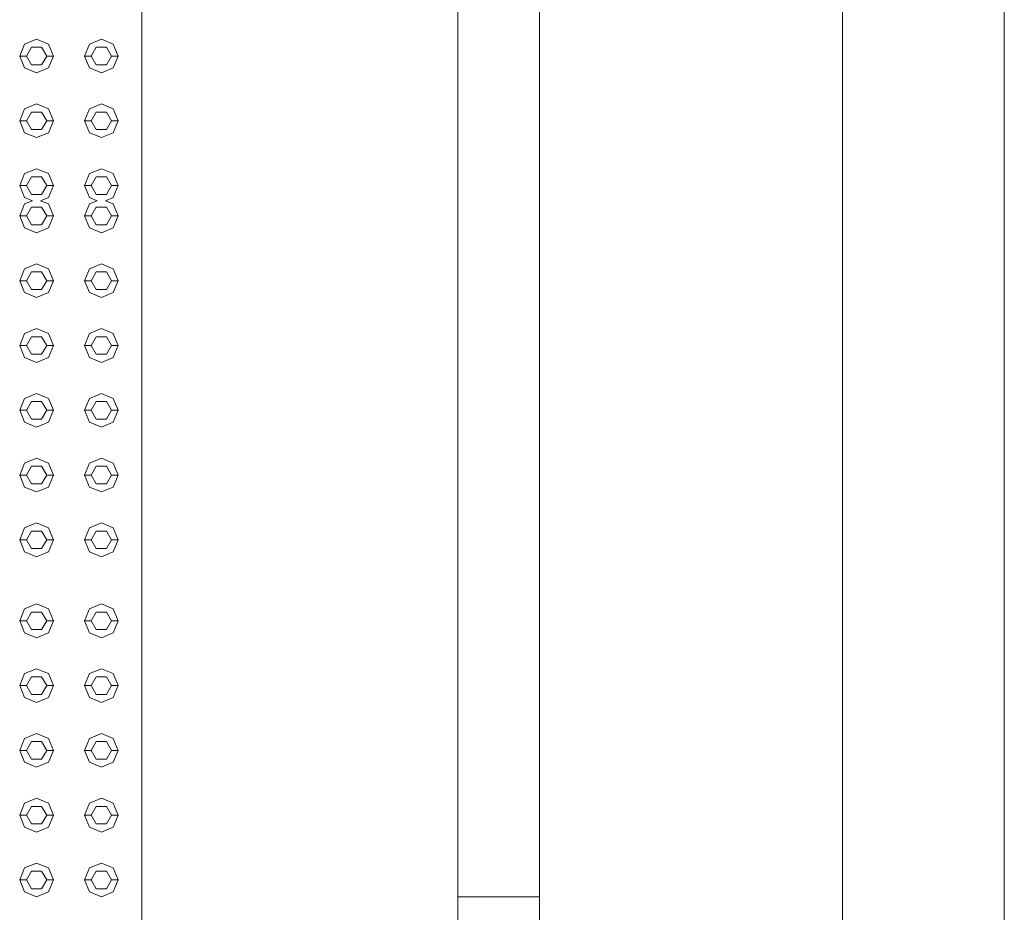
# Model space of a CAD drawing. Header units: millimetres. Extents: x 2 to 902, y -447 to 199.
# Tile 744 of 1056: x 27.45 to 28.91, y 173.1 to 174.42. Entities that reach past the tile are written whole.
import ezdxf

# ---------------------------------------------------------------- set-up
doc = ezdxf.new("R2010")
doc.units = ezdxf.units.MM
doc.header["$MEASUREMENT"] = 0
for name, color, linetype, lineweight in [('IFC-Elemento construtivo genérico-Contorno', 253, 'Continuous', 5), ('IFC-Laje-Contorno', 134, 'Continuous', 5), ('IFC-Porta-Contorno', 142, 'Continuous', 5), ('IFC-Viga-Contorno', 66, 'Continuous', 5)]:
    doc.layers.add(name, color=color, linetype=linetype, lineweight=lineweight)

msp = doc.modelspace()

# ---------------------------------------------------------------- linework, layer by layer
at = {"layer": 'IFC-Elemento construtivo genérico-Contorno', "color": 7, "lineweight": 5}
for p, q in [((27.4477, 174.3701), (27.455, 174.3878)), ((27.4477, 174.3701), (27.455, 174.3878)), ((27.455, 174.3878), (27.4727, 174.3951)), ((27.455, 174.3878), (27.4727, 174.3951)), ((27.4727, 174.3951), (27.4904, 174.3878)), ((27.4727, 174.3951), (27.4904, 174.3878)), ((27.4904, 174.3878), (27.4977, 174.3701)), ((27.4904, 174.3878), (27.4977, 174.3701)), ((27.5437, 174.3701), (27.551, 174.3878)), ((27.5437, 174.3701), (27.551, 174.3878)), ((27.551, 174.3878), (27.5687, 174.3951)), ((27.551, 174.3878), (27.5687, 174.3951)), ((27.5687, 174.3951), (27.5864, 174.3878)), ((27.5687, 174.3951), (27.5864, 174.3878)), ((27.5864, 174.3878), (27.5937, 174.3701)), ((27.5864, 174.3878), (27.5937, 174.3701)), ((27.4577, 174.3701), (27.4652, 174.3831)), ((27.4577, 174.3701), (27.4652, 174.3831)), ((27.4652, 174.3831), (27.4802, 174.3831)), ((27.4652, 174.3831), (27.4802, 174.3831)), ((27.4802, 174.3831), (27.4877, 174.3701)), ((27.4802, 174.3831), (27.4877, 174.3701)), ((27.5537, 174.3701), (27.5612, 174.3831)), ((27.5537, 174.3701), (27.5612, 174.3831)), ((27.5612, 174.3831), (27.5762, 174.3831)), ((27.5612, 174.3831), (27.5762, 174.3831)), ((27.5762, 174.3831), (27.5837, 174.3701)), ((27.5762, 174.3831), (27.5837, 174.3701)), ((27.4477, 174.3701), (27.4577, 174.3701)), ((27.4477, 174.3701), (27.455, 174.3525)), ((27.4477, 174.3701), (27.4577, 174.3701)), ((27.4477, 174.3701), (27.455, 174.3525)), ((27.4577, 174.3701), (27.4652, 174.3571)), ((27.4577, 174.3701), (27.4652, 174.3571)), ((27.4802, 174.3571), (27.4877, 174.3701)), ((27.4802, 174.3571), (27.4877, 174.3701)), ((27.4877, 174.3701), (27.4977, 174.3701)), ((27.4877, 174.3701), (27.4977, 174.3701)), ((27.4904, 174.3525), (27.4977, 174.3701)), ((27.4904, 174.3525), (27.4977, 174.3701)), ((27.5437, 174.3701), (27.5537, 174.3701)), ((27.5437, 174.3701), (27.551, 174.3525)), ((27.5437, 174.3701), (27.5537, 174.3701)), ((27.5437, 174.3701), (27.551, 174.3525)), ((27.5537, 174.3701), (27.5612, 174.3571)), ((27.5537, 174.3701), (27.5612, 174.3571)), ((27.5762, 174.3571), (27.5837, 174.3701)), ((27.5762, 174.3571), (27.5837, 174.3701)), ((27.5837, 174.3701), (27.5937, 174.3701)), ((27.5837, 174.3701), (27.5937, 174.3701)), ((27.5864, 174.3525), (27.5937, 174.3701)), ((27.5864, 174.3525), (27.5937, 174.3701)), ((27.455, 174.3525), (27.4727, 174.3451)), ((27.455, 174.3525), (27.4727, 174.3451)), ((27.4652, 174.3571), (27.4802, 174.3571)), ((27.4652, 174.3571), (27.4802, 174.3571)), ((27.4727, 174.3451), (27.4904, 174.3525)), ((27.4727, 174.3451), (27.4904, 174.3525)), ((27.551, 174.3525), (27.5687, 174.3451)), ((27.551, 174.3525), (27.5687, 174.3451)), ((27.5612, 174.3571), (27.5762, 174.3571)), ((27.5612, 174.3571), (27.5762, 174.3571)), ((27.5687, 174.3451), (27.5864, 174.3525)), ((27.5687, 174.3451), (27.5864, 174.3525)), ((27.4477, 174.2741), (27.455, 174.2918)), ((27.4477, 174.2741), (27.455, 174.2918)), ((27.455, 174.2918), (27.4727, 174.2991)), ((27.455, 174.2918), (27.4727, 174.2991)), ((27.4577, 174.2741), (27.4652, 174.2871)), ((27.4577, 174.2741), (27.4652, 174.2871)), ((27.4652, 174.2871), (27.4802, 174.2871)), ((27.4652, 174.2871), (27.4802, 174.2871)), ((27.4727, 174.2991), (27.4904, 174.2918)), ((27.4727, 174.2991), (27.4904, 174.2918)), ((27.4802, 174.2871), (27.4877, 174.2741)), ((27.4802, 174.2871), (27.4877, 174.2741)), ((27.4904, 174.2918), (27.4977, 174.2741)), ((27.4904, 174.2918), (27.4977, 174.2741)), ((27.5437, 174.2741), (27.551, 174.2918)), ((27.5437, 174.2741), (27.551, 174.2918)), ((27.551, 174.2918), (27.5687, 174.2991)), ((27.551, 174.2918), (27.5687, 174.2991)), ((27.5537, 174.2741), (27.5612, 174.2871)), ((27.5537, 174.2741), (27.5612, 174.2871)), ((27.5612, 174.2871), (27.5762, 174.2871)), ((27.5612, 174.2871), (27.5762, 174.2871)), ((27.5687, 174.2991), (27.5864, 174.2918)), ((27.5687, 174.2991), (27.5864, 174.2918)), ((27.5762, 174.2871), (27.5837, 174.2741)), ((27.5762, 174.2871), (27.5837, 174.2741)), ((27.5864, 174.2918), (27.5937, 174.2741)), ((27.5864, 174.2918), (27.5937, 174.2741)), ((27.4477, 174.2741), (27.4577, 174.2741)), ((27.4477, 174.2741), (27.455, 174.2564)), ((27.4477, 174.2741), (27.4577, 174.2741)), ((27.4477, 174.2741), (27.455, 174.2564)), ((27.4577, 174.2741), (27.4652, 174.2611)), ((27.4577, 174.2741), (27.4652, 174.2611)), ((27.4802, 174.2611), (27.4877, 174.2741)), ((27.4802, 174.2611), (27.4877, 174.2741)), ((27.4877, 174.2741), (27.4977, 174.2741)), ((27.4877, 174.2741), (27.4977, 174.2741)), ((27.4904, 174.2564), (27.4977, 174.2741)), ((27.4904, 174.2564), (27.4977, 174.2741)), ((27.5437, 174.2741), (27.5537, 174.2741)), ((27.5437, 174.2741), (27.551, 174.2564)), ((27.5437, 174.2741), (27.5537, 174.2741)), ((27.5437, 174.2741), (27.551, 174.2564)), ((27.5537, 174.2741), (27.5612, 174.2611)), ((27.5537, 174.2741), (27.5612, 174.2611)), ((27.5762, 174.2611), (27.5837, 174.2741)), ((27.5762, 174.2611), (27.5837, 174.2741)), ((27.5837, 174.2741), (27.5937, 174.2741)), ((27.5837, 174.2741), (27.5937, 174.2741)), ((27.5864, 174.2564), (27.5937, 174.2741)), ((27.5864, 174.2564), (27.5937, 174.2741)), ((27.455, 174.2564), (27.4727, 174.2491)), ((27.455, 174.2564), (27.4727, 174.2491)), ((27.4652, 174.2611), (27.4802, 174.2611)), ((27.4652, 174.2611), (27.4802, 174.2611)), ((27.4727, 174.2491), (27.4904, 174.2564)), ((27.4727, 174.2491), (27.4904, 174.2564)), ((27.551, 174.2564), (27.5687, 174.2491)), ((27.551, 174.2564), (27.5687, 174.2491)), ((27.5612, 174.2611), (27.5762, 174.2611)), ((27.5612, 174.2611), (27.5762, 174.2611)), ((27.5687, 174.2491), (27.5864, 174.2564)), ((27.5687, 174.2491), (27.5864, 174.2564)), ((27.455, 174.1958), (27.4727, 174.2031)), ((27.455, 174.1958), (27.4727, 174.2031)), ((27.4727, 174.2031), (27.4904, 174.1958)), ((27.4727, 174.2031), (27.4904, 174.1958)), ((27.551, 174.1958), (27.5687, 174.2031)), ((27.551, 174.1958), (27.5687, 174.2031)), ((27.5687, 174.2031), (27.5864, 174.1958)), ((27.5687, 174.2031), (27.5864, 174.1958)), ((27.4477, 174.1781), (27.455, 174.1958)), ((27.4477, 174.1781), (27.455, 174.1958)), ((27.4577, 174.1781), (27.4652, 174.1911)), ((27.4577, 174.1781), (27.4652, 174.1911)), ((27.4652, 174.1911), (27.4802, 174.1911)), ((27.4652, 174.1911), (27.4802, 174.1911)), ((27.4802, 174.1911), (27.4877, 174.1781)), ((27.4802, 174.1911), (27.4877, 174.1781)), ((27.4904, 174.1958), (27.4977, 174.1781)), ((27.4904, 174.1958), (27.4977, 174.1781)), ((27.5437, 174.1781), (27.551, 174.1958)), ((27.5437, 174.1781), (27.551, 174.1958)), ((27.5537, 174.1781), (27.5612, 174.1911)), ((27.5537, 174.1781), (27.5612, 174.1911)), ((27.5612, 174.1911), (27.5762, 174.1911)), ((27.5612, 174.1911), (27.5762, 174.1911)), ((27.5762, 174.1911), (27.5837, 174.1781)), ((27.5762, 174.1911), (27.5837, 174.1781)), ((27.5864, 174.1958), (27.5937, 174.1781)), ((27.5864, 174.1958), (27.5937, 174.1781)), ((27.4477, 174.1781), (27.4577, 174.1781)), ((27.4477, 174.1781), (27.455, 174.1605)), ((27.4477, 174.1781), (27.4577, 174.1781)), ((27.4477, 174.1781), (27.455, 174.1605)), ((27.4577, 174.1781), (27.4652, 174.1651)), ((27.4577, 174.1781), (27.4652, 174.1651)), ((27.4802, 174.1651), (27.4877, 174.1781)), ((27.4802, 174.1651), (27.4877, 174.1781)), ((27.4877, 174.1781), (27.4977, 174.1781)), ((27.4877, 174.1781), (27.4977, 174.1781)), ((27.4904, 174.1605), (27.4977, 174.1781)), ((27.4904, 174.1605), (27.4977, 174.1781)), ((27.5437, 174.1781), (27.5537, 174.1781)), ((27.5437, 174.1781), (27.551, 174.1605)), ((27.5437, 174.1781), (27.5537, 174.1781)), ((27.5437, 174.1781), (27.551, 174.1605)), ((27.5537, 174.1781), (27.5612, 174.1651)), ((27.5537, 174.1781), (27.5612, 174.1651)), ((27.5762, 174.1651), (27.5837, 174.1781)), ((27.5762, 174.1651), (27.5837, 174.1781)), ((27.5837, 174.1781), (27.5937, 174.1781)), ((27.5837, 174.1781), (27.5937, 174.1781)), ((27.5864, 174.1605), (27.5937, 174.1781)), ((27.5864, 174.1605), (27.5937, 174.1781)), ((27.455, 174.1605), (27.4667, 174.1556)), ((27.455, 174.1605), (27.4667, 174.1556)), ((27.455, 174.1508), (27.4667, 174.1556)), ((27.455, 174.1508), (27.4667, 174.1556)), ((27.4652, 174.1651), (27.4802, 174.1651)), ((27.4652, 174.1651), (27.4802, 174.1651)), ((27.4787, 174.1556), (27.4904, 174.1605)), ((27.4787, 174.1556), (27.4904, 174.1605)), ((27.4787, 174.1556), (27.4904, 174.1508)), ((27.4787, 174.1556), (27.4904, 174.1508)), ((27.551, 174.1605), (27.5627, 174.1556)), ((27.551, 174.1605), (27.5627, 174.1556)), ((27.551, 174.1508), (27.5627, 174.1556)), ((27.551, 174.1508), (27.5627, 174.1556)), ((27.5612, 174.1651), (27.5762, 174.1651)), ((27.5612, 174.1651), (27.5762, 174.1651)), ((27.5747, 174.1556), (27.5864, 174.1605)), ((27.5747, 174.1556), (27.5864, 174.1605)), ((27.5747, 174.1556), (27.5864, 174.1508)), ((27.5747, 174.1556), (27.5864, 174.1508)), ((27.4477, 174.1331), (27.455, 174.1508)), ((27.4477, 174.1331), (27.455, 174.1508)), ((27.4577, 174.1331), (27.4652, 174.1461)), ((27.4577, 174.1331), (27.4652, 174.1461)), ((27.4652, 174.1461), (27.4802, 174.1461)), ((27.4652, 174.1461), (27.4802, 174.1461)), ((27.4802, 174.1461), (27.4877, 174.1331)), ((27.4802, 174.1461), (27.4877, 174.1331)), ((27.4904, 174.1508), (27.4977, 174.1331)), ((27.4904, 174.1508), (27.4977, 174.1331)), ((27.5437, 174.1331), (27.551, 174.1508)), ((27.5437, 174.1331), (27.551, 174.1508)), ((27.5537, 174.1331), (27.5612, 174.1461)), ((27.5537, 174.1331), (27.5612, 174.1461)), ((27.5612, 174.1461), (27.5762, 174.1461)), ((27.5612, 174.1461), (27.5762, 174.1461)), ((27.5762, 174.1461), (27.5837, 174.1331)), ((27.5762, 174.1461), (27.5837, 174.1331)), ((27.5864, 174.1508), (27.5937, 174.1331)), ((27.5864, 174.1508), (27.5937, 174.1331)), ((27.4477, 174.1331), (27.4577, 174.1331)), ((27.4477, 174.1331), (27.455, 174.1155)), ((27.4477, 174.1331), (27.4577, 174.1331)), ((27.4477, 174.1331), (27.455, 174.1155)), ((27.4577, 174.1331), (27.4652, 174.1201)), ((27.4577, 174.1331), (27.4652, 174.1201)), ((27.4802, 174.1201), (27.4877, 174.1331)), ((27.4802, 174.1201), (27.4877, 174.1331)), ((27.4877, 174.1331), (27.4977, 174.1331)), ((27.4877, 174.1331), (27.4977, 174.1331)), ((27.4904, 174.1155), (27.4977, 174.1331)), ((27.4904, 174.1155), (27.4977, 174.1331)), ((27.5437, 174.1331), (27.5537, 174.1331)), ((27.5437, 174.1331), (27.551, 174.1155)), ((27.5437, 174.1331), (27.5537, 174.1331)), ((27.5437, 174.1331), (27.551, 174.1155)), ((27.5537, 174.1331), (27.5612, 174.1201)), ((27.5537, 174.1331), (27.5612, 174.1201)), ((27.5762, 174.1201), (27.5837, 174.1331)), ((27.5762, 174.1201), (27.5837, 174.1331)), ((27.5837, 174.1331), (27.5937, 174.1331)), ((27.5837, 174.1331), (27.5937, 174.1331)), ((27.5864, 174.1155), (27.5937, 174.1331)), ((27.5864, 174.1155), (27.5937, 174.1331)), ((27.455, 174.1155), (27.4727, 174.1081)), ((27.455, 174.1155), (27.4727, 174.1081)), ((27.4652, 174.1201), (27.4802, 174.1201)), ((27.4652, 174.1201), (27.4802, 174.1201)), ((27.4727, 174.1081), (27.4904, 174.1155)), ((27.4727, 174.1081), (27.4904, 174.1155)), ((27.551, 174.1155), (27.5687, 174.1081)), ((27.551, 174.1155), (27.5687, 174.1081)), ((27.5612, 174.1201), (27.5762, 174.1201)), ((27.5612, 174.1201), (27.5762, 174.1201)), ((27.5687, 174.1081), (27.5864, 174.1155)), ((27.5687, 174.1081), (27.5864, 174.1155)), ((27.4477, 174.0371), (27.455, 174.0548)), ((27.4477, 174.0371), (27.455, 174.0548)), ((27.455, 174.0548), (27.4727, 174.0621)), ((27.455, 174.0548), (27.4727, 174.0621)), ((27.4727, 174.0621), (27.4904, 174.0548)), ((27.4727, 174.0621), (27.4904, 174.0548)), ((27.4904, 174.0548), (27.4977, 174.0371)), ((27.4904, 174.0548), (27.4977, 174.0371)), ((27.5437, 174.0371), (27.551, 174.0548)), ((27.5437, 174.0371), (27.551, 174.0548)), ((27.551, 174.0548), (27.5687, 174.0621)), ((27.551, 174.0548), (27.5687, 174.0621)), ((27.5687, 174.0621), (27.5864, 174.0548)), ((27.5687, 174.0621), (27.5864, 174.0548)), ((27.5864, 174.0548), (27.5937, 174.0371)), ((27.5864, 174.0548), (27.5937, 174.0371)), ((27.4477, 174.0371), (27.4577, 174.0371)), ((27.4477, 174.0371), (27.455, 174.0195)), ((27.4477, 174.0371), (27.4577, 174.0371)), ((27.4477, 174.0371), (27.455, 174.0195)), ((27.4577, 174.0371), (27.4652, 174.0501)), ((27.4577, 174.0371), (27.4652, 174.0501)), ((27.4577, 174.0371), (27.4652, 174.0241)), ((27.4577, 174.0371), (27.4652, 174.0241)), ((27.4652, 174.0501), (27.4802, 174.0501)), ((27.4652, 174.0501), (27.4802, 174.0501)), ((27.4802, 174.0501), (27.4877, 174.0371)), ((27.4802, 174.0501), (27.4877, 174.0371)), ((27.4802, 174.0241), (27.4877, 174.0371)), ((27.4802, 174.0241), (27.4877, 174.0371)), ((27.4877, 174.0371), (27.4977, 174.0371)), ((27.4877, 174.0371), (27.4977, 174.0371)), ((27.4904, 174.0195), (27.4977, 174.0371)), ((27.4904, 174.0195), (27.4977, 174.0371)), ((27.5437, 174.0371), (27.5537, 174.0371)), ((27.5437, 174.0371), (27.551, 174.0195)), ((27.5437, 174.0371), (27.5537, 174.0371)), ((27.5437, 174.0371), (27.551, 174.0195)), ((27.5537, 174.0371), (27.5612, 174.0501)), ((27.5537, 174.0371), (27.5612, 174.0501)), ((27.5537, 174.0371), (27.5612, 174.0241)), ((27.5537, 174.0371), (27.5612, 174.0241)), ((27.5612, 174.0501), (27.5762, 174.0501)), ((27.5612, 174.0501), (27.5762, 174.0501)), ((27.5762, 174.0501), (27.5837, 174.0371)), ((27.5762, 174.0501), (27.5837, 174.0371)), ((27.5762, 174.0241), (27.5837, 174.0371)), ((27.5762, 174.0241), (27.5837, 174.0371)), ((27.5837, 174.0371), (27.5937, 174.0371)), ((27.5837, 174.0371), (27.5937, 174.0371)), ((27.5864, 174.0195), (27.5937, 174.0371)), ((27.5864, 174.0195), (27.5937, 174.0371)), ((27.4652, 174.0241), (27.4802, 174.0241)), ((27.4652, 174.0241), (27.4802, 174.0241)), ((27.5612, 174.0241), (27.5762, 174.0241)), ((27.5612, 174.0241), (27.5762, 174.0241)), ((27.455, 174.0195), (27.4727, 174.0121)), ((27.455, 174.0195), (27.4727, 174.0121)), ((27.4727, 174.0121), (27.4904, 174.0195)), ((27.4727, 174.0121), (27.4904, 174.0195)), ((27.551, 174.0195), (27.5687, 174.0121)), ((27.551, 174.0195), (27.5687, 174.0121)), ((27.5687, 174.0121), (27.5864, 174.0195)), ((27.5687, 174.0121), (27.5864, 174.0195)), ((27.455, 173.9588), (27.4727, 173.9661)), ((27.455, 173.9588), (27.4727, 173.9661)), ((27.4727, 173.9661), (27.4904, 173.9588)), ((27.4727, 173.9661), (27.4904, 173.9588)), ((27.551, 173.9588), (27.5687, 173.9661)), ((27.551, 173.9588), (27.5687, 173.9661)), ((27.5687, 173.9661), (27.5864, 173.9588)), ((27.5687, 173.9661), (27.5864, 173.9588)), ((27.4477, 173.9411), (27.455, 173.9588)), ((27.4477, 173.9411), (27.455, 173.9588)), ((27.4577, 173.9411), (27.4652, 173.9541)), ((27.4577, 173.9411), (27.4652, 173.9541)), ((27.4652, 173.9541), (27.4802, 173.9541)), ((27.4652, 173.9541), (27.4802, 173.9541)), ((27.4802, 173.9541), (27.4877, 173.9411)), ((27.4802, 173.9541), (27.4877, 173.9411)), ((27.4904, 173.9588), (27.4977, 173.9411)), ((27.4904, 173.9588), (27.4977, 173.9411)), ((27.5437, 173.9411), (27.551, 173.9588)), ((27.5437, 173.9411), (27.551, 173.9588)), ((27.5537, 173.9411), (27.5612, 173.9541)), ((27.5537, 173.9411), (27.5612, 173.9541)), ((27.5612, 173.9541), (27.5762, 173.9541)), ((27.5612, 173.9541), (27.5762, 173.9541)), ((27.5762, 173.9541), (27.5837, 173.9411)), ((27.5762, 173.9541), (27.5837, 173.9411)), ((27.5864, 173.9588), (27.5937, 173.9411)), ((27.5864, 173.9588), (27.5937, 173.9411)), ((27.4477, 173.9411), (27.4577, 173.9411)), ((27.4477, 173.9411), (27.455, 173.9235)), ((27.4477, 173.9411), (27.4577, 173.9411)), ((27.4477, 173.9411), (27.455, 173.9235)), ((27.4577, 173.9411), (27.4652, 173.9281)), ((27.4577, 173.9411), (27.4652, 173.9281)), ((27.4802, 173.9281), (27.4877, 173.9411)), ((27.4802, 173.9281), (27.4877, 173.9411)), ((27.4877, 173.9411), (27.4977, 173.9411)), ((27.4877, 173.9411), (27.4977, 173.9411)), ((27.4904, 173.9235), (27.4977, 173.9411)), ((27.4904, 173.9235), (27.4977, 173.9411)), ((27.5437, 173.9411), (27.5537, 173.9411)), ((27.5437, 173.9411), (27.551, 173.9235)), ((27.5437, 173.9411), (27.5537, 173.9411)), ((27.5437, 173.9411), (27.551, 173.9235)), ((27.5537, 173.9411), (27.5612, 173.9281)), ((27.5537, 173.9411), (27.5612, 173.9281)), ((27.5762, 173.9281), (27.5837, 173.9411)), ((27.5762, 173.9281), (27.5837, 173.9411)), ((27.5837, 173.9411), (27.5937, 173.9411)), ((27.5837, 173.9411), (27.5937, 173.9411)), ((27.5864, 173.9235), (27.5937, 173.9411)), ((27.5864, 173.9235), (27.5937, 173.9411)), ((27.455, 173.9235), (27.4727, 173.9161)), ((27.455, 173.9235), (27.4727, 173.9161)), ((27.4652, 173.9281), (27.4802, 173.9281)), ((27.4652, 173.9281), (27.4802, 173.9281)), ((27.4727, 173.9161), (27.4904, 173.9235)), ((27.4727, 173.9161), (27.4904, 173.9235)), ((27.551, 173.9235), (27.5687, 173.9161)), ((27.551, 173.9235), (27.5687, 173.9161)), ((27.5612, 173.9281), (27.5762, 173.9281)), ((27.5612, 173.9281), (27.5762, 173.9281)), ((27.5687, 173.9161), (27.5864, 173.9235)), ((27.5687, 173.9161), (27.5864, 173.9235)), ((27.4477, 173.8451), (27.455, 173.8628)), ((27.4477, 173.8451), (27.455, 173.8628)), ((27.455, 173.8628), (27.4727, 173.8701)), ((27.455, 173.8628), (27.4727, 173.8701)), ((27.4727, 173.8701), (27.4904, 173.8628)), ((27.4727, 173.8701), (27.4904, 173.8628)), ((27.4904, 173.8628), (27.4977, 173.8451)), ((27.4904, 173.8628), (27.4977, 173.8451)), ((27.5437, 173.8451), (27.551, 173.8628)), ((27.5437, 173.8451), (27.551, 173.8628)), ((27.551, 173.8628), (27.5687, 173.8701)), ((27.551, 173.8628), (27.5687, 173.8701)), ((27.5687, 173.8701), (27.5864, 173.8628)), ((27.5687, 173.8701), (27.5864, 173.8628)), ((27.5864, 173.8628), (27.5937, 173.8451)), ((27.5864, 173.8628), (27.5937, 173.8451)), ((27.4577, 173.8451), (27.4652, 173.8581)), ((27.4577, 173.8451), (27.4652, 173.8581)), ((27.4652, 173.8581), (27.4802, 173.8581)), ((27.4652, 173.8581), (27.4802, 173.8581)), ((27.4802, 173.8581), (27.4877, 173.8451)), ((27.4802, 173.8581), (27.4877, 173.8451)), ((27.5537, 173.8451), (27.5612, 173.8581)), ((27.5537, 173.8451), (27.5612, 173.8581)), ((27.5612, 173.8581), (27.5762, 173.8581)), ((27.5612, 173.8581), (27.5762, 173.8581)), ((27.5762, 173.8581), (27.5837, 173.8451)), ((27.5762, 173.8581), (27.5837, 173.8451)), ((27.4477, 173.8451), (27.4577, 173.8451)), ((27.4477, 173.8451), (27.455, 173.8275)), ((27.4477, 173.8451), (27.4577, 173.8451)), ((27.4477, 173.8451), (27.455, 173.8275)), ((27.4577, 173.8451), (27.4652, 173.8321)), ((27.4577, 173.8451), (27.4652, 173.8321)), ((27.4802, 173.8321), (27.4877, 173.8451)), ((27.4802, 173.8321), (27.4877, 173.8451)), ((27.4877, 173.8451), (27.4977, 173.8451)), ((27.4877, 173.8451), (27.4977, 173.8451)), ((27.4904, 173.8275), (27.4977, 173.8451)), ((27.4904, 173.8275), (27.4977, 173.8451)), ((27.5437, 173.8451), (27.5537, 173.8451)), ((27.5437, 173.8451), (27.551, 173.8275)), ((27.5437, 173.8451), (27.5537, 173.8451)), ((27.5437, 173.8451), (27.551, 173.8275)), ((27.5537, 173.8451), (27.5612, 173.8321)), ((27.5537, 173.8451), (27.5612, 173.8321)), ((27.5762, 173.8321), (27.5837, 173.8451)), ((27.5762, 173.8321), (27.5837, 173.8451)), ((27.5837, 173.8451), (27.5937, 173.8451)), ((27.5837, 173.8451), (27.5937, 173.8451)), ((27.5864, 173.8275), (27.5937, 173.8451)), ((27.5864, 173.8275), (27.5937, 173.8451)), ((27.455, 173.8275), (27.4727, 173.8201)), ((27.455, 173.8275), (27.4727, 173.8201)), ((27.4652, 173.8321), (27.4802, 173.8321)), ((27.4652, 173.8321), (27.4802, 173.8321)), ((27.4727, 173.8201), (27.4904, 173.8275)), ((27.4727, 173.8201), (27.4904, 173.8275)), ((27.551, 173.8275), (27.5687, 173.8201)), ((27.551, 173.8275), (27.5687, 173.8201)), ((27.5612, 173.8321), (27.5762, 173.8321)), ((27.5612, 173.8321), (27.5762, 173.8321)), ((27.5687, 173.8201), (27.5864, 173.8275)), ((27.5687, 173.8201), (27.5864, 173.8275)), ((27.455, 173.7668), (27.4727, 173.7741)), ((27.455, 173.7668), (27.4727, 173.7741)), ((27.4727, 173.7741), (27.4904, 173.7668)), ((27.4727, 173.7741), (27.4904, 173.7668)), ((27.551, 173.7668), (27.5687, 173.7741)), ((27.551, 173.7668), (27.5687, 173.7741)), ((27.5687, 173.7741), (27.5864, 173.7668)), ((27.5687, 173.7741), (27.5864, 173.7668)), ((27.4477, 173.7491), (27.455, 173.7668)), ((27.4477, 173.7491), (27.455, 173.7668)), ((27.4577, 173.7491), (27.4652, 173.7621)), ((27.4577, 173.7491), (27.4652, 173.7621)), ((27.4652, 173.7621), (27.4802, 173.7621)), ((27.4652, 173.7621), (27.4802, 173.7621)), ((27.4802, 173.7621), (27.4877, 173.7491)), ((27.4802, 173.7621), (27.4877, 173.7491)), ((27.4904, 173.7668), (27.4977, 173.7491)), ((27.4904, 173.7668), (27.4977, 173.7491)), ((27.5437, 173.7491), (27.551, 173.7668)), ((27.5437, 173.7491), (27.551, 173.7668)), ((27.5537, 173.7491), (27.5612, 173.7621)), ((27.5537, 173.7491), (27.5612, 173.7621)), ((27.5612, 173.7621), (27.5762, 173.7621)), ((27.5612, 173.7621), (27.5762, 173.7621)), ((27.5762, 173.7621), (27.5837, 173.7491)), ((27.5762, 173.7621), (27.5837, 173.7491)), ((27.5864, 173.7668), (27.5937, 173.7491)), ((27.5864, 173.7668), (27.5937, 173.7491)), ((27.4477, 173.7491), (27.4577, 173.7491)), ((27.4477, 173.7491), (27.455, 173.7314)), ((27.4477, 173.7491), (27.4577, 173.7491)), ((27.4477, 173.7491), (27.455, 173.7314)), ((27.4577, 173.7491), (27.4652, 173.7361)), ((27.4577, 173.7491), (27.4652, 173.7361)), ((27.4802, 173.7361), (27.4877, 173.7491)), ((27.4802, 173.7361), (27.4877, 173.7491)), ((27.4877, 173.7491), (27.4977, 173.7491)), ((27.4877, 173.7491), (27.4977, 173.7491)), ((27.4904, 173.7314), (27.4977, 173.7491)), ((27.4904, 173.7314), (27.4977, 173.7491)), ((27.5437, 173.7491), (27.5537, 173.7491)), ((27.5437, 173.7491), (27.551, 173.7314)), ((27.5437, 173.7491), (27.5537, 173.7491)), ((27.5437, 173.7491), (27.551, 173.7314)), ((27.5537, 173.7491), (27.5612, 173.7361)), ((27.5537, 173.7491), (27.5612, 173.7361)), ((27.5762, 173.7361), (27.5837, 173.7491)), ((27.5762, 173.7361), (27.5837, 173.7491)), ((27.5837, 173.7491), (27.5937, 173.7491)), ((27.5837, 173.7491), (27.5937, 173.7491)), ((27.5864, 173.7314), (27.5937, 173.7491)), ((27.5864, 173.7314), (27.5937, 173.7491)), ((27.455, 173.7314), (27.4727, 173.7241)), ((27.455, 173.7314), (27.4727, 173.7241)), ((27.4652, 173.7361), (27.4802, 173.7361)), ((27.4652, 173.7361), (27.4802, 173.7361)), ((27.4727, 173.7241), (27.4904, 173.7314)), ((27.4727, 173.7241), (27.4904, 173.7314)), ((27.551, 173.7314), (27.5687, 173.7241)), ((27.551, 173.7314), (27.5687, 173.7241)), ((27.5612, 173.7361), (27.5762, 173.7361)), ((27.5612, 173.7361), (27.5762, 173.7361)), ((27.5687, 173.7241), (27.5864, 173.7314)), ((27.5687, 173.7241), (27.5864, 173.7314)), ((27.455, 173.6708), (27.4727, 173.6781)), ((27.455, 173.6708), (27.4727, 173.6781)), ((27.4727, 173.6781), (27.4904, 173.6708)), ((27.4727, 173.6781), (27.4904, 173.6708)), ((27.551, 173.6708), (27.5687, 173.6781)), ((27.551, 173.6708), (27.5687, 173.6781)), ((27.5687, 173.6781), (27.5864, 173.6708)), ((27.5687, 173.6781), (27.5864, 173.6708)), ((27.4477, 173.6531), (27.455, 173.6708)), ((27.4477, 173.6531), (27.455, 173.6708)), ((27.4577, 173.6531), (27.4652, 173.6661)), ((27.4577, 173.6531), (27.4652, 173.6661)), ((27.4652, 173.6661), (27.4802, 173.6661)), ((27.4652, 173.6661), (27.4802, 173.6661)), ((27.4802, 173.6661), (27.4877, 173.6531)), ((27.4802, 173.6661), (27.4877, 173.6531)), ((27.4904, 173.6708), (27.4977, 173.6531)), ((27.4904, 173.6708), (27.4977, 173.6531)), ((27.5437, 173.6531), (27.551, 173.6708)), ((27.5437, 173.6531), (27.551, 173.6708)), ((27.5537, 173.6531), (27.5612, 173.6661)), ((27.5537, 173.6531), (27.5612, 173.6661)), ((27.5612, 173.6661), (27.5762, 173.6661)), ((27.5612, 173.6661), (27.5762, 173.6661)), ((27.5762, 173.6661), (27.5837, 173.6531)), ((27.5762, 173.6661), (27.5837, 173.6531)), ((27.5864, 173.6708), (27.5937, 173.6531)), ((27.5864, 173.6708), (27.5937, 173.6531)), ((27.4477, 173.6531), (27.4577, 173.6531)), ((27.4477, 173.6531), (27.455, 173.6355)), ((27.4477, 173.6531), (27.4577, 173.6531)), ((27.4477, 173.6531), (27.455, 173.6355)), ((27.4577, 173.6531), (27.4652, 173.6401)), ((27.4577, 173.6531), (27.4652, 173.6401)), ((27.4802, 173.6401), (27.4877, 173.6531)), ((27.4802, 173.6401), (27.4877, 173.6531)), ((27.4877, 173.6531), (27.4977, 173.6531)), ((27.4877, 173.6531), (27.4977, 173.6531)), ((27.4904, 173.6355), (27.4977, 173.6531)), ((27.4904, 173.6355), (27.4977, 173.6531)), ((27.5437, 173.6531), (27.5537, 173.6531)), ((27.5437, 173.6531), (27.551, 173.6355)), ((27.5437, 173.6531), (27.5537, 173.6531)), ((27.5437, 173.6531), (27.551, 173.6355)), ((27.5537, 173.6531), (27.5612, 173.6401)), ((27.5537, 173.6531), (27.5612, 173.6401)), ((27.5762, 173.6401), (27.5837, 173.6531)), ((27.5762, 173.6401), (27.5837, 173.6531)), ((27.5837, 173.6531), (27.5937, 173.6531)), ((27.5837, 173.6531), (27.5937, 173.6531)), ((27.5864, 173.6355), (27.5937, 173.6531)), ((27.5864, 173.6355), (27.5937, 173.6531)), ((27.455, 173.6355), (27.4727, 173.6281)), ((27.455, 173.6355), (27.4727, 173.6281)), ((27.4652, 173.6401), (27.4802, 173.6401)), ((27.4652, 173.6401), (27.4802, 173.6401)), ((27.4727, 173.6281), (27.4904, 173.6355)), ((27.4727, 173.6281), (27.4904, 173.6355)), ((27.551, 173.6355), (27.5687, 173.6281)), ((27.551, 173.6355), (27.5687, 173.6281)), ((27.5612, 173.6401), (27.5762, 173.6401)), ((27.5612, 173.6401), (27.5762, 173.6401)), ((27.5687, 173.6281), (27.5864, 173.6355)), ((27.5687, 173.6281), (27.5864, 173.6355)), ((27.455, 173.5508), (27.4727, 173.5581)), ((27.455, 173.5508), (27.4727, 173.5581)), ((27.4727, 173.5581), (27.4904, 173.5508)), ((27.4727, 173.5581), (27.4904, 173.5508)), ((27.551, 173.5508), (27.5687, 173.5581)), ((27.551, 173.5508), (27.5687, 173.5581)), ((27.5687, 173.5581), (27.5864, 173.5508)), ((27.5687, 173.5581), (27.5864, 173.5508)), ((27.4477, 173.5331), (27.455, 173.5508)), ((27.4477, 173.5331), (27.455, 173.5508)), ((27.4577, 173.5331), (27.4652, 173.5461)), ((27.4577, 173.5331), (27.4652, 173.5461)), ((27.4652, 173.5461), (27.4802, 173.5461)), ((27.4652, 173.5461), (27.4802, 173.5461)), ((27.4802, 173.5461), (27.4877, 173.5331)), ((27.4802, 173.5461), (27.4877, 173.5331)), ((27.4904, 173.5508), (27.4977, 173.5331)), ((27.4904, 173.5508), (27.4977, 173.5331)), ((27.5437, 173.5331), (27.551, 173.5508)), ((27.5437, 173.5331), (27.551, 173.5508)), ((27.5537, 173.5331), (27.5612, 173.5461)), ((27.5537, 173.5331), (27.5612, 173.5461)), ((27.5612, 173.5461), (27.5762, 173.5461)), ((27.5612, 173.5461), (27.5762, 173.5461)), ((27.5762, 173.5461), (27.5837, 173.5331)), ((27.5762, 173.5461), (27.5837, 173.5331)), ((27.5864, 173.5508), (27.5937, 173.5331)), ((27.5864, 173.5508), (27.5937, 173.5331)), ((27.4477, 173.5331), (27.4577, 173.5331)), ((27.4477, 173.5331), (27.455, 173.5155)), ((27.4477, 173.5331), (27.4577, 173.5331)), ((27.4477, 173.5331), (27.455, 173.5155)), ((27.4577, 173.5331), (27.4652, 173.5201)), ((27.4577, 173.5331), (27.4652, 173.5201)), ((27.4802, 173.5201), (27.4877, 173.5331)), ((27.4802, 173.5201), (27.4877, 173.5331)), ((27.4877, 173.5331), (27.4977, 173.5331)), ((27.4877, 173.5331), (27.4977, 173.5331)), ((27.4904, 173.5155), (27.4977, 173.5331)), ((27.4904, 173.5155), (27.4977, 173.5331)), ((27.5437, 173.5331), (27.5537, 173.5331)), ((27.5437, 173.5331), (27.551, 173.5155)), ((27.5437, 173.5331), (27.5537, 173.5331)), ((27.5437, 173.5331), (27.551, 173.5155)), ((27.5537, 173.5331), (27.5612, 173.5201)), ((27.5537, 173.5331), (27.5612, 173.5201)), ((27.5762, 173.5201), (27.5837, 173.5331)), ((27.5762, 173.5201), (27.5837, 173.5331)), ((27.5837, 173.5331), (27.5937, 173.5331)), ((27.5837, 173.5331), (27.5937, 173.5331)), ((27.5864, 173.5155), (27.5937, 173.5331)), ((27.5864, 173.5155), (27.5937, 173.5331)), ((27.455, 173.5155), (27.4727, 173.5081)), ((27.455, 173.5155), (27.4727, 173.5081)), ((27.4652, 173.5201), (27.4802, 173.5201)), ((27.4652, 173.5201), (27.4802, 173.5201)), ((27.4727, 173.5081), (27.4904, 173.5155)), ((27.4727, 173.5081), (27.4904, 173.5155)), ((27.551, 173.5155), (27.5687, 173.5081)), ((27.551, 173.5155), (27.5687, 173.5081)), ((27.5612, 173.5201), (27.5762, 173.5201)), ((27.5612, 173.5201), (27.5762, 173.5201)), ((27.5687, 173.5081), (27.5864, 173.5155)), ((27.5687, 173.5081), (27.5864, 173.5155)), ((27.4477, 173.4371), (27.455, 173.4548)), ((27.4477, 173.4371), (27.455, 173.4548)), ((27.455, 173.4548), (27.4727, 173.4621)), ((27.455, 173.4548), (27.4727, 173.4621)), ((27.4727, 173.4621), (27.4904, 173.4548)), ((27.4727, 173.4621), (27.4904, 173.4548)), ((27.4904, 173.4548), (27.4977, 173.4371)), ((27.4904, 173.4548), (27.4977, 173.4371)), ((27.5437, 173.4371), (27.551, 173.4548)), ((27.5437, 173.4371), (27.551, 173.4548)), ((27.551, 173.4548), (27.5687, 173.4621)), ((27.551, 173.4548), (27.5687, 173.4621)), ((27.5687, 173.4621), (27.5864, 173.4548)), ((27.5687, 173.4621), (27.5864, 173.4548)), ((27.5864, 173.4548), (27.5937, 173.4371)), ((27.5864, 173.4548), (27.5937, 173.4371)), ((27.4577, 173.4371), (27.4652, 173.4501)), ((27.4577, 173.4371), (27.4652, 173.4501)), ((27.4652, 173.4501), (27.4802, 173.4501)), ((27.4652, 173.4501), (27.4802, 173.4501)), ((27.4802, 173.4501), (27.4877, 173.4371)), ((27.4802, 173.4501), (27.4877, 173.4371)), ((27.5537, 173.4371), (27.5612, 173.4501)), ((27.5537, 173.4371), (27.5612, 173.4501)), ((27.5612, 173.4501), (27.5762, 173.4501)), ((27.5612, 173.4501), (27.5762, 173.4501)), ((27.5762, 173.4501), (27.5837, 173.4371)), ((27.5762, 173.4501), (27.5837, 173.4371)), ((27.4477, 173.4371), (27.4577, 173.4371)), ((27.4477, 173.4371), (27.455, 173.4195)), ((27.4477, 173.4371), (27.4577, 173.4371)), ((27.4477, 173.4371), (27.455, 173.4195)), ((27.4577, 173.4371), (27.4652, 173.4241)), ((27.4577, 173.4371), (27.4652, 173.4241)), ((27.4652, 173.4241), (27.4802, 173.4241)), ((27.4652, 173.4241), (27.4802, 173.4241)), ((27.4802, 173.4241), (27.4877, 173.4371)), ((27.4802, 173.4241), (27.4877, 173.4371)), ((27.4877, 173.4371), (27.4977, 173.4371)), ((27.4877, 173.4371), (27.4977, 173.4371)), ((27.4904, 173.4195), (27.4977, 173.4371)), ((27.4904, 173.4195), (27.4977, 173.4371)), ((27.5437, 173.4371), (27.5537, 173.4371)), ((27.5437, 173.4371), (27.551, 173.4195)), ((27.5437, 173.4371), (27.5537, 173.4371)), ((27.5437, 173.4371), (27.551, 173.4195)), ((27.5537, 173.4371), (27.5612, 173.4241)), ((27.5537, 173.4371), (27.5612, 173.4241)), ((27.5612, 173.4241), (27.5762, 173.4241)), ((27.5612, 173.4241), (27.5762, 173.4241)), ((27.5762, 173.4241), (27.5837, 173.4371)), ((27.5762, 173.4241), (27.5837, 173.4371)), ((27.5837, 173.4371), (27.5937, 173.4371)), ((27.5837, 173.4371), (27.5937, 173.4371)), ((27.5864, 173.4195), (27.5937, 173.4371)), ((27.5864, 173.4195), (27.5937, 173.4371)), ((27.455, 173.4195), (27.4727, 173.4121)), ((27.455, 173.4195), (27.4727, 173.4121)), ((27.4727, 173.4121), (27.4904, 173.4195)), ((27.4727, 173.4121), (27.4904, 173.4195)), ((27.551, 173.4195), (27.5687, 173.4121)), ((27.551, 173.4195), (27.5687, 173.4121)), ((27.5687, 173.4121), (27.5864, 173.4195)), ((27.5687, 173.4121), (27.5864, 173.4195)), ((27.455, 173.3588), (27.4727, 173.3661)), ((27.455, 173.3588), (27.4727, 173.3661)), ((27.4727, 173.3661), (27.4904, 173.3588)), ((27.4727, 173.3661), (27.4904, 173.3588)), ((27.551, 173.3588), (27.5687, 173.3661)), ((27.551, 173.3588), (27.5687, 173.3661)), ((27.5687, 173.3661), (27.5864, 173.3588)), ((27.5687, 173.3661), (27.5864, 173.3588)), ((27.4477, 173.3411), (27.455, 173.3588)), ((27.4477, 173.3411), (27.455, 173.3588)), ((27.4577, 173.3411), (27.4652, 173.3541)), ((27.4577, 173.3411), (27.4652, 173.3541)), ((27.4652, 173.3541), (27.4802, 173.3541)), ((27.4652, 173.3541), (27.4802, 173.3541)), ((27.4802, 173.3541), (27.4877, 173.3411)), ((27.4802, 173.3541), (27.4877, 173.3411)), ((27.4904, 173.3588), (27.4977, 173.3411)), ((27.4904, 173.3588), (27.4977, 173.3411)), ((27.5437, 173.3411), (27.551, 173.3588)), ((27.5437, 173.3411), (27.551, 173.3588)), ((27.5537, 173.3411), (27.5612, 173.3541)), ((27.5537, 173.3411), (27.5612, 173.3541)), ((27.5612, 173.3541), (27.5762, 173.3541)), ((27.5612, 173.3541), (27.5762, 173.3541)), ((27.5762, 173.3541), (27.5837, 173.3411)), ((27.5762, 173.3541), (27.5837, 173.3411)), ((27.5864, 173.3588), (27.5937, 173.3411)), ((27.5864, 173.3588), (27.5937, 173.3411)), ((27.4477, 173.3411), (27.4577, 173.3411)), ((27.4477, 173.3411), (27.455, 173.3235)), ((27.4477, 173.3411), (27.4577, 173.3411)), ((27.4477, 173.3411), (27.455, 173.3235)), ((27.4577, 173.3411), (27.4652, 173.3281)), ((27.4577, 173.3411), (27.4652, 173.3281)), ((27.4802, 173.3281), (27.4877, 173.3411)), ((27.4802, 173.3281), (27.4877, 173.3411)), ((27.4877, 173.3411), (27.4977, 173.3411)), ((27.4877, 173.3411), (27.4977, 173.3411)), ((27.4904, 173.3235), (27.4977, 173.3411)), ((27.4904, 173.3235), (27.4977, 173.3411)), ((27.5437, 173.3411), (27.5537, 173.3411)), ((27.5437, 173.3411), (27.551, 173.3235)), ((27.5437, 173.3411), (27.5537, 173.3411)), ((27.5437, 173.3411), (27.551, 173.3235)), ((27.5537, 173.3411), (27.5612, 173.3281)), ((27.5537, 173.3411), (27.5612, 173.3281)), ((27.5762, 173.3281), (27.5837, 173.3411)), ((27.5762, 173.3281), (27.5837, 173.3411)), ((27.5837, 173.3411), (27.5937, 173.3411)), ((27.5837, 173.3411), (27.5937, 173.3411)), ((27.5864, 173.3235), (27.5937, 173.3411)), ((27.5864, 173.3235), (27.5937, 173.3411)), ((27.455, 173.3235), (27.4727, 173.3161)), ((27.455, 173.3235), (27.4727, 173.3161)), ((27.4652, 173.3281), (27.4802, 173.3281)), ((27.4652, 173.3281), (27.4802, 173.3281)), ((27.4727, 173.3161), (27.4904, 173.3235)), ((27.4727, 173.3161), (27.4904, 173.3235)), ((27.551, 173.3235), (27.5687, 173.3161)), ((27.551, 173.3235), (27.5687, 173.3161)), ((27.5612, 173.3281), (27.5762, 173.3281)), ((27.5612, 173.3281), (27.5762, 173.3281)), ((27.5687, 173.3161), (27.5864, 173.3235)), ((27.5687, 173.3161), (27.5864, 173.3235)), ((27.455, 173.2628), (27.4727, 173.2701)), ((27.455, 173.2628), (27.4727, 173.2701)), ((27.4727, 173.2701), (27.4904, 173.2628)), ((27.4727, 173.2701), (27.4904, 173.2628)), ((27.551, 173.2628), (27.5687, 173.2701)), ((27.551, 173.2628), (27.5687, 173.2701)), ((27.5687, 173.2701), (27.5864, 173.2628)), ((27.5687, 173.2701), (27.5864, 173.2628)), ((27.4477, 173.2451), (27.455, 173.2628)), ((27.4477, 173.2451), (27.455, 173.2628)), ((27.4577, 173.2451), (27.4652, 173.2581)), ((27.4577, 173.2451), (27.4652, 173.2581)), ((27.4652, 173.2581), (27.4802, 173.2581)), ((27.4652, 173.2581), (27.4802, 173.2581)), ((27.4802, 173.2581), (27.4877, 173.2451)), ((27.4802, 173.2581), (27.4877, 173.2451)), ((27.4904, 173.2628), (27.4977, 173.2451)), ((27.4904, 173.2628), (27.4977, 173.2451)), ((27.5437, 173.2451), (27.551, 173.2628)), ((27.5437, 173.2451), (27.551, 173.2628)), ((27.5537, 173.2451), (27.5612, 173.2581)), ((27.5537, 173.2451), (27.5612, 173.2581)), ((27.5612, 173.2581), (27.5762, 173.2581)), ((27.5612, 173.2581), (27.5762, 173.2581)), ((27.5762, 173.2581), (27.5837, 173.2451)), ((27.5762, 173.2581), (27.5837, 173.2451)), ((27.5864, 173.2628), (27.5937, 173.2451)), ((27.5864, 173.2628), (27.5937, 173.2451)), ((27.4477, 173.2451), (27.4577, 173.2451)), ((27.4477, 173.2451), (27.455, 173.2275)), ((27.4477, 173.2451), (27.4577, 173.2451)), ((27.4477, 173.2451), (27.455, 173.2275)), ((27.4577, 173.2451), (27.4652, 173.2321)), ((27.4577, 173.2451), (27.4652, 173.2321)), ((27.4802, 173.2321), (27.4877, 173.2451)), ((27.4802, 173.2321), (27.4877, 173.2451)), ((27.4877, 173.2451), (27.4977, 173.2451)), ((27.4877, 173.2451), (27.4977, 173.2451)), ((27.4904, 173.2275), (27.4977, 173.2451)), ((27.4904, 173.2275), (27.4977, 173.2451)), ((27.5437, 173.2451), (27.5537, 173.2451)), ((27.5437, 173.2451), (27.551, 173.2275)), ((27.5437, 173.2451), (27.5537, 173.2451)), ((27.5437, 173.2451), (27.551, 173.2275)), ((27.5537, 173.2451), (27.5612, 173.2321)), ((27.5537, 173.2451), (27.5612, 173.2321)), ((27.5762, 173.2321), (27.5837, 173.2451)), ((27.5762, 173.2321), (27.5837, 173.2451)), ((27.5837, 173.2451), (27.5937, 173.2451)), ((27.5837, 173.2451), (27.5937, 173.2451)), ((27.5864, 173.2275), (27.5937, 173.2451)), ((27.5864, 173.2275), (27.5937, 173.2451)), ((27.455, 173.2275), (27.4727, 173.2201)), ((27.455, 173.2275), (27.4727, 173.2201)), ((27.4652, 173.2321), (27.4802, 173.2321)), ((27.4652, 173.2321), (27.4802, 173.2321)), ((27.4727, 173.2201), (27.4904, 173.2275)), ((27.4727, 173.2201), (27.4904, 173.2275)), ((27.551, 173.2275), (27.5687, 173.2201)), ((27.551, 173.2275), (27.5687, 173.2201)), ((27.5612, 173.2321), (27.5762, 173.2321)), ((27.5612, 173.2321), (27.5762, 173.2321)), ((27.5687, 173.2201), (27.5864, 173.2275)), ((27.5687, 173.2201), (27.5864, 173.2275)), ((27.4477, 173.1491), (27.455, 173.1668)), ((27.4477, 173.1491), (27.455, 173.1668)), ((27.455, 173.1668), (27.4727, 173.1741)), ((27.455, 173.1668), (27.4727, 173.1741)), ((27.4577, 173.1491), (27.4652, 173.1621)), ((27.4577, 173.1491), (27.4652, 173.1621)), ((27.4652, 173.1621), (27.4802, 173.1621)), ((27.4652, 173.1621), (27.4802, 173.1621)), ((27.4727, 173.1741), (27.4904, 173.1668)), ((27.4727, 173.1741), (27.4904, 173.1668)), ((27.4802, 173.1621), (27.4877, 173.1491)), ((27.4802, 173.1621), (27.4877, 173.1491)), ((27.4904, 173.1668), (27.4977, 173.1491)), ((27.4904, 173.1668), (27.4977, 173.1491)), ((27.5437, 173.1491), (27.551, 173.1668)), ((27.5437, 173.1491), (27.551, 173.1668)), ((27.551, 173.1668), (27.5687, 173.1741)), ((27.551, 173.1668), (27.5687, 173.1741)), ((27.5537, 173.1491), (27.5612, 173.1621)), ((27.5537, 173.1491), (27.5612, 173.1621)), ((27.5612, 173.1621), (27.5762, 173.1621)), ((27.5612, 173.1621), (27.5762, 173.1621)), ((27.5687, 173.1741), (27.5864, 173.1668)), ((27.5687, 173.1741), (27.5864, 173.1668)), ((27.5762, 173.1621), (27.5837, 173.1491)), ((27.5762, 173.1621), (27.5837, 173.1491)), ((27.5864, 173.1668), (27.5937, 173.1491)), ((27.5864, 173.1668), (27.5937, 173.1491)), ((27.4477, 173.1491), (27.4577, 173.1491)), ((27.4477, 173.1491), (27.455, 173.1314)), ((27.4477, 173.1491), (27.4577, 173.1491)), ((27.4477, 173.1491), (27.455, 173.1314)), ((27.4577, 173.1491), (27.4652, 173.1361)), ((27.4577, 173.1491), (27.4652, 173.1361)), ((27.4802, 173.1361), (27.4877, 173.1491)), ((27.4802, 173.1361), (27.4877, 173.1491)), ((27.4877, 173.1491), (27.4977, 173.1491)), ((27.4877, 173.1491), (27.4977, 173.1491)), ((27.4904, 173.1314), (27.4977, 173.1491)), ((27.4904, 173.1314), (27.4977, 173.1491)), ((27.5437, 173.1491), (27.5537, 173.1491)), ((27.5437, 173.1491), (27.551, 173.1314)), ((27.5437, 173.1491), (27.5537, 173.1491)), ((27.5437, 173.1491), (27.551, 173.1314)), ((27.5537, 173.1491), (27.5612, 173.1361)), ((27.5537, 173.1491), (27.5612, 173.1361)), ((27.5762, 173.1361), (27.5837, 173.1491)), ((27.5762, 173.1361), (27.5837, 173.1491)), ((27.5837, 173.1491), (27.5937, 173.1491)), ((27.5837, 173.1491), (27.5937, 173.1491)), ((27.5864, 173.1314), (27.5937, 173.1491)), ((27.5864, 173.1314), (27.5937, 173.1491)), ((27.4652, 173.1361), (27.4802, 173.1361)), ((27.4652, 173.1361), (27.4802, 173.1361)), ((27.5612, 173.1361), (27.5762, 173.1361)), ((27.5612, 173.1361), (27.5762, 173.1361)), ((27.455, 173.1314), (27.4727, 173.1241)), ((27.455, 173.1314), (27.4727, 173.1241)), ((27.4727, 173.1241), (27.4904, 173.1314)), ((27.4727, 173.1241), (27.4904, 173.1314)), ((27.551, 173.1314), (27.5687, 173.1241)), ((27.551, 173.1314), (27.5687, 173.1241)), ((27.5687, 173.1241), (27.5864, 173.1314)), ((27.5687, 173.1241), (27.5864, 173.1314))]:
    msp.add_line(p, q, dxfattribs=at)
at = {"layer": 'IFC-Laje-Contorno', "color": 7, "lineweight": 5}
for p, q in [((27.6287, 154.2729), (27.6287, 174.8714)), ((27.6287, 171.8244), (27.6287, 174.4314))]:
    msp.add_line(p, q, dxfattribs=at)
at = {"layer": 'IFC-Porta-Contorno', "color": 7, "lineweight": 5}
for p, q in [((28.0972, 173.8454), (28.0972, 174.4353)), ((28.2182, 173.7142), (28.2182, 174.4353)), ((28.0972, 173.1242), (28.0972, 173.8454)), ((28.2182, 173.1242), (28.2182, 173.7142)), ((28.0972, 173.1242), (28.1637, 173.1242)), ((28.0972, 172.5393), (28.0972, 173.1242)), ((28.1516, 173.1242), (28.2182, 173.1242)), ((28.2182, 172.4092), (28.2182, 173.1242))]:
    msp.add_line(p, q, dxfattribs=at)
at = {"layer": 'IFC-Viga-Contorno', "color": 7, "lineweight": 5}
for p, q in [((28.6671, 171.2113), (28.6671, 174.4715)), ((28.9071, 171.2113), (28.9071, 174.4715)), ((28.6671, 171.8244), (28.6671, 174.4314)), ((28.9071, 171.8244), (28.9071, 174.4314))]:
    msp.add_line(p, q, dxfattribs=at)

doc.saveas('drawing.dxf')
